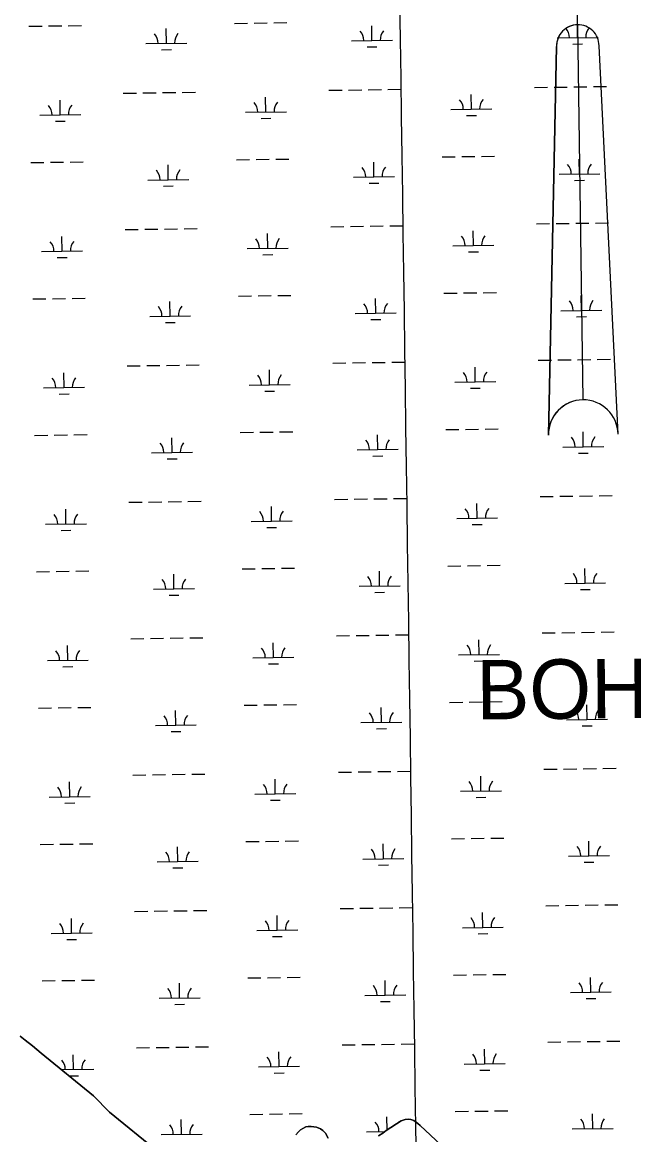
# Model space of a CAD drawing. Extents: x 3767014 to 3805179, y 361544 to 387384.
# Drawn here: x 3793966 to 3795458, y 380151 to 382865 of the extents above; entities that cross this region are included whole.
import ezdxf

# ---------------------------------------------------------------- set-up
doc = ezdxf.new("R2010")
doc.units = 0
for name, color, linetype in [('V-ANNO-SYMB', 7, 'Continuous'), ('V-GRID-MAJR', 7, 'Continuous'), ('V-TOPO-GNAM-IDEN', 7, 'Continuous'), ('V-TOPO-SHOR', 7, 'Continuous'), ('V-WETL-SWMP', 7, 'Continuous')]:
    doc.layers.add(name, color=color, linetype=linetype)

msp = doc.modelspace()

# ---------------------------------------------------------------- linework, layer by layer
at = {"layer": 'V-ANNO-SYMB'}
for p, q in [((3795321.206, 382859.028), (3795316.692, 383183.996)), ((3795321.206, 382859.028), (3795333.915, 381944.116)), ((3795321.206, 382859.028), (3795333.915, 381944.116)), ((3795250.103, 381857.943), (3795269.933, 382806.31)), ((3795269.933, 382806.309), (3795250.104, 381857.943)), ((3795420.088, 381860.305), (3795373.923, 382807.755))]:
    msp.add_line(p, q, dxfattribs=at)
for centre, radius, start, end in [((3795321.928, 382807.033), 52, 90.792543, 180.795848), ((3795321.928, 382807.033), 52, 90.799172, 180.795866), ((3795321.928, 382807.033), 52, 0.795866, 90.799172), ((3795335.095, 381859.124), 85, 90.795848, 180.795848), ((3795335.096, 381859.124), 85, 90.795866, 180.795866), ((3795335.096, 381859.124), 85, 0.795866, 90.795866), ((3795335.096, 381859.124), 85, 0.795866, 90.795866)]:
    msp.add_arc(centre, radius, start, end, dxfattribs=at)
at = {"layer": 'V-GRID-MAJR'}
msp.add_spline([(3795108.086, 367296.749), (3795022.617, 373354.339), (3794937.112, 379414.531), (3794851.606, 385474.724), (3794851.569, 385477.324)], degree=3, dxfattribs=at)
at = {"layer": 'V-TOPO-SHOR'}
for points in [[(3793960.54, 380392.277), (3793972.584, 380382.293), (3793990.78, 380368.213), (3794012.309, 380350.805), (3794139.94, 380246.357), (3794178.902, 380206.673), (3794296.539, 380110.673)], [(3794835.806, 380148.782), (3794845.593, 380155.485), (3794854.094, 380161.932), (3794890.93, 380185.66), (3794900.461, 380189.017), (3794907.676, 380189.535), (3794914.635, 380188.765), (3794921.852, 380185.937), (3794931.39, 380179.242), (3794937.063, 380174.089), (3795000.743, 380114.601)], [(3794634.035, 380151.246), (3794640.474, 380158.723), (3794645.108, 380163.62), (3794650.517, 380166.972), (3794657.73, 380170.585), (3794663.401, 380171.619), (3794671.388, 380171.623), (3794683.758, 380170.083), (3794693.552, 380166.225), (3794699.739, 380161.588), (3794705.67, 380155.149), (3794712.635, 380142.785)]]:
    msp.add_lwpolyline(points, dxfattribs=at)
at = {"layer": 'V-WETL-SWMP'}
for p, q in [((3793982.212, 382855.402), (3794014.209, 382855.846)), ((3794030.207, 382856.069), (3794062.204, 382856.513)), ((3794078.203, 382856.735), (3794110.199, 382857.18)), ((3794317.668, 382813.627), (3794317.168, 382849.624)), ((3794484.071, 382862.373), (3794516.068, 382862.818)), ((3794532.067, 382863.04), (3794564.064, 382863.484)), ((3794580.062, 382863.707), (3794612.059, 382864.151)), ((3794819.528, 382820.599), (3794819.028, 382856.595)), ((3795321.388, 382827.57), (3795320.888, 382863.567)), ((3794267.673, 382812.933), (3794367.664, 382814.322)), ((3794769.533, 382819.904), (3794869.523, 382821.293)), ((3795271.392, 382826.876), (3795371.383, 382828.265)), ((3795309.603, 382811.974), (3795333.601, 382812.307)), ((3794305.884, 382798.031), (3794329.882, 382798.364)), ((3794807.743, 382805.003), (3794831.741, 382805.336)), ((3795216.222, 382706.027), (3795248.219, 382706.471)), ((3795264.217, 382706.693), (3795296.214, 382707.138)), ((3795312.212, 382707.36), (3795344.209, 382707.805)), ((3795360.208, 382708.027), (3795392.205, 382708.471)), ((3794212.502, 382692.084), (3794244.499, 382692.528)), ((3794260.498, 382692.751), (3794292.495, 382693.195)), ((3794308.493, 382693.417), (3794340.49, 382693.862)), ((3794356.489, 382694.084), (3794388.485, 382694.528)), ((3794560.49, 382646.171), (3794559.99, 382682.167)), ((3794714.362, 382699.055), (3794746.359, 382699.5)), ((3794762.357, 382699.722), (3794794.354, 382700.166)), ((3794810.353, 382700.389), (3794842.35, 382700.833)), ((3794858.348, 382701.055), (3794890.345, 382701.5)), ((3795062.349, 382653.142), (3795061.849, 382689.139)), ((3794058.63, 382639.199), (3794058.13, 382675.196)), ((3795012.354, 382652.448), (3795112.345, 382653.837)), ((3794008.635, 382638.505), (3794108.625, 382639.894)), ((3794046.846, 382623.603), (3794070.843, 382623.937)), ((3794510.495, 382645.476), (3794610.485, 382646.865)), ((3794548.705, 382630.575), (3794572.703, 382630.908)), ((3795050.565, 382637.546), (3795074.563, 382637.879)), ((3793986.833, 382522.759), (3794018.83, 382523.203)), ((3794034.828, 382523.426), (3794066.825, 382523.87)), ((3794082.823, 382524.092), (3794114.82, 382524.537)), ((3794322.289, 382480.984), (3794321.789, 382516.981)), ((3794488.692, 382529.73), (3794520.689, 382530.175)), ((3794536.688, 382530.397), (3794568.684, 382530.842)), ((3794584.683, 382531.064), (3794616.68, 382531.508)), ((3794824.149, 382487.956), (3794823.649, 382523.952)), ((3794990.552, 382536.702), (3795022.549, 382537.146)), ((3795038.547, 382537.369), (3795070.544, 382537.813)), ((3795086.543, 382538.035), (3795118.539, 382538.48)), ((3795326.008, 382494.927), (3795325.508, 382530.924)), ((3794774.154, 382487.261), (3794874.144, 382488.65)), ((3795276.013, 382494.233), (3795376.004, 382495.622)), ((3794272.294, 382480.29), (3794372.284, 382481.679)), ((3794310.505, 382465.388), (3794334.502, 382465.722)), ((3794812.364, 382472.36), (3794836.362, 382472.693)), ((3795314.224, 382479.331), (3795338.222, 382479.664)), ((3794217.123, 382359.441), (3794249.12, 382359.885)), ((3794265.119, 382360.108), (3794297.116, 382360.552)), ((3794313.114, 382360.774), (3794345.111, 382361.219)), ((3794361.109, 382361.441), (3794393.106, 382361.886)), ((3794718.983, 382366.412), (3794750.98, 382366.857)), ((3794766.978, 382367.079), (3794798.975, 382367.524)), ((3794814.974, 382367.746), (3794846.971, 382368.19)), ((3794862.969, 382368.412), (3794894.966, 382368.857)), ((3795066.97, 382320.499), (3795066.47, 382356.496)), ((3795220.842, 382373.384), (3795252.839, 382373.828)), ((3795268.838, 382374.05), (3795300.835, 382374.495)), ((3795316.833, 382374.717), (3795348.83, 382375.162)), ((3795364.829, 382375.384), (3795396.825, 382375.828)), ((3794063.251, 382306.557), (3794062.751, 382342.553)), ((3794565.111, 382313.528), (3794564.611, 382349.524)), ((3794013.256, 382305.862), (3794113.246, 382307.251)), ((3794515.115, 382312.833), (3794615.106, 382314.222)), ((3794553.326, 382297.932), (3794577.324, 382298.265)), ((3795016.975, 382319.805), (3795116.965, 382321.194)), ((3795055.186, 382304.903), (3795079.183, 382305.237)), ((3794051.466, 382290.96), (3794075.464, 382291.294)), ((3793991.453, 382190.116), (3794023.45, 382190.561)), ((3794039.449, 382190.783), (3794071.446, 382191.227)), ((3794087.444, 382191.449), (3794119.441, 382191.894)), ((3794493.313, 382197.087), (3794525.31, 382197.532)), ((3794541.308, 382197.754), (3794573.305, 382198.199)), ((3794589.304, 382198.421), (3794621.301, 382198.865)), ((3794828.77, 382155.313), (3794828.27, 382191.309)), ((3794995.173, 382204.059), (3795027.169, 382204.503)), ((3795043.168, 382204.726), (3795075.165, 382205.17)), ((3795091.163, 382205.392), (3795123.16, 382205.837)), ((3795330.629, 382162.284), (3795330.129, 382198.281)), ((3794326.91, 382148.341), (3794326.41, 382184.338)), ((3795280.634, 382161.59), (3795380.624, 382162.979)), ((3794276.915, 382147.647), (3794376.905, 382149.036)), ((3794778.774, 382154.618), (3794878.765, 382156.007)), ((3794816.985, 382139.717), (3794840.983, 382140.05)), ((3795318.845, 382146.688), (3795342.842, 382147.022)), ((3794315.126, 382132.745), (3794339.123, 382133.079)), ((3794221.744, 382026.798), (3794253.741, 382027.242)), ((3794269.739, 382027.465), (3794301.736, 382027.909)), ((3794317.735, 382028.131), (3794349.732, 382028.576)), ((3794365.73, 382028.798), (3794397.727, 382029.243)), ((3794723.604, 382033.769), (3794755.601, 382034.214)), ((3794771.599, 382034.436), (3794803.596, 382034.881)), ((3794819.594, 382035.103), (3794851.591, 382035.547)), ((3794867.59, 382035.77), (3794899.587, 382036.214)), ((3795225.463, 382040.741), (3795257.46, 382041.185)), ((3795273.459, 382041.408), (3795305.456, 382041.852)), ((3795321.454, 382042.074), (3795353.451, 382042.519)), ((3795369.449, 382042.741), (3795401.446, 382043.185)), ((3794067.872, 381973.914), (3794067.372, 382009.91)), ((3794569.731, 381980.885), (3794569.231, 382016.882)), ((3795071.591, 381987.857), (3795071.091, 382023.853)), ((3794017.877, 381973.219), (3794117.867, 381974.608)), ((3794519.736, 381980.191), (3794619.727, 381981.58)), ((3795021.596, 381987.162), (3795121.586, 381988.551)), ((3795059.806, 381972.26), (3795083.804, 381972.594)), ((3794056.087, 381958.317), (3794080.085, 381958.651)), ((3794557.947, 381965.289), (3794581.945, 381965.622)), ((3794497.934, 381864.445), (3794529.931, 381864.889)), ((3794545.929, 381865.111), (3794577.926, 381865.556)), ((3794593.925, 381865.778), (3794625.921, 381866.222)), ((3794999.793, 381871.416), (3795031.79, 381871.86)), ((3795047.789, 381872.083), (3795079.786, 381872.527)), ((3795095.784, 381872.749), (3795127.781, 381873.194)), ((3795335.25, 381829.641), (3795334.75, 381865.638)), ((3793996.074, 381857.473), (3794028.071, 381857.918)), ((3794044.07, 381858.14), (3794076.067, 381858.584)), ((3794092.065, 381858.807), (3794124.062, 381859.251)), ((3794331.531, 381815.699), (3794331.031, 381851.695)), ((3794833.39, 381822.67), (3794832.89, 381858.667)), ((3794281.536, 381815.004), (3794381.526, 381816.393)), ((3794783.395, 381821.975), (3794883.386, 381823.364)), ((3795285.255, 381828.947), (3795385.245, 381830.336)), ((3795323.465, 381814.045), (3795347.463, 381814.379)), ((3794319.746, 381800.102), (3794343.744, 381800.436)), ((3794821.606, 381807.074), (3794845.604, 381807.407)), ((3794728.224, 381701.127), (3794760.221, 381701.571)), ((3794776.22, 381701.793), (3794808.217, 381702.238)), ((3794824.215, 381702.46), (3794856.212, 381702.904)), ((3794872.211, 381703.127), (3794904.208, 381703.571)), ((3795230.084, 381708.098), (3795262.081, 381708.542)), ((3795278.079, 381708.765), (3795310.076, 381709.209)), ((3795326.075, 381709.431), (3795358.072, 381709.876)), ((3795374.07, 381710.098), (3795406.067, 381710.543)), ((3794072.493, 381641.271), (3794071.993, 381677.267)), ((3794226.365, 381694.155), (3794258.362, 381694.6)), ((3794274.36, 381694.822), (3794306.357, 381695.266)), ((3794322.356, 381695.489), (3794354.353, 381695.933)), ((3794370.351, 381696.155), (3794402.348, 381696.6)), ((3794574.352, 381648.242), (3794573.852, 381684.239)), ((3795076.212, 381655.214), (3795075.712, 381691.21)), ((3794524.357, 381647.548), (3794624.347, 381648.937)), ((3795026.217, 381654.519), (3795126.207, 381655.908)), ((3794022.497, 381640.576), (3794122.488, 381641.965)), ((3794060.708, 381625.675), (3794084.706, 381626.008)), ((3794562.568, 381632.646), (3794586.565, 381632.979)), ((3795064.427, 381639.617), (3795088.425, 381639.951)), ((3795004.414, 381538.773), (3795036.411, 381539.218)), ((3795052.41, 381539.44), (3795084.406, 381539.884)), ((3795100.405, 381540.107), (3795132.402, 381540.551)), ((3794000.695, 381524.83), (3794032.692, 381525.275)), ((3794048.69, 381525.497), (3794080.687, 381525.941)), ((3794096.686, 381526.164), (3794128.683, 381526.608)), ((3794336.152, 381483.056), (3794335.652, 381519.052)), ((3794502.555, 381531.802), (3794534.552, 381532.246)), ((3794550.55, 381532.468), (3794582.547, 381532.913)), ((3794598.545, 381533.135), (3794630.542, 381533.58)), ((3794838.011, 381490.027), (3794837.511, 381526.024)), ((3795339.871, 381496.999), (3795339.371, 381532.995)), ((3794286.156, 381482.361), (3794386.147, 381483.75)), ((3794788.016, 381489.333), (3794888.006, 381490.722)), ((3795289.876, 381496.304), (3795389.866, 381497.693)), ((3794324.367, 381467.459), (3794348.365, 381467.793)), ((3794826.227, 381474.431), (3794850.224, 381474.764)), ((3795328.086, 381481.402), (3795352.084, 381481.736)), ((3795234.705, 381375.455), (3795266.702, 381375.9)), ((3795282.7, 381376.122), (3795314.697, 381376.566)), ((3795330.696, 381376.788), (3795362.693, 381377.233)), ((3795378.691, 381377.455), (3795410.688, 381377.9)), ((3794230.986, 381361.512), (3794262.983, 381361.957)), ((3794278.981, 381362.179), (3794310.978, 381362.623)), ((3794326.976, 381362.846), (3794358.973, 381363.29)), ((3794374.972, 381363.512), (3794406.969, 381363.957)), ((3794578.973, 381315.599), (3794578.473, 381351.596)), ((3794732.845, 381368.484), (3794764.842, 381368.928)), ((3794780.841, 381369.15), (3794812.838, 381369.595)), ((3794828.836, 381369.817), (3794860.833, 381370.262)), ((3794876.831, 381370.484), (3794908.828, 381370.928)), ((3795080.833, 381322.571), (3795080.333, 381358.567)), ((3794077.113, 381308.628), (3794076.613, 381344.624)), ((3795030.837, 381321.876), (3795130.828, 381323.265)), ((3794027.118, 381307.933), (3794127.109, 381309.322)), ((3794065.329, 381293.032), (3794089.327, 381293.365)), ((3794528.978, 381314.905), (3794628.968, 381316.294)), ((3794567.189, 381300.003), (3794591.186, 381300.336)), ((3795069.048, 381306.974), (3795093.046, 381307.308)), ((3794005.316, 381192.187), (3794037.313, 381192.632)), ((3794053.311, 381192.854), (3794085.308, 381193.298)), ((3794101.307, 381193.521), (3794133.304, 381193.965)), ((3794340.772, 381150.413), (3794340.272, 381186.409)), ((3794507.175, 381199.159), (3794539.172, 381199.603)), ((3794555.171, 381199.825), (3794587.168, 381200.27)), ((3794603.166, 381200.492), (3794635.163, 381200.937)), ((3794842.632, 381157.384), (3794842.132, 381193.381)), ((3795009.035, 381206.13), (3795041.032, 381206.575)), ((3795057.03, 381206.797), (3795089.027, 381207.241)), ((3795105.026, 381207.464), (3795137.023, 381207.908)), ((3795344.492, 381164.356), (3795343.992, 381200.352)), ((3794792.637, 381156.69), (3794892.627, 381158.079)), ((3795294.496, 381163.661), (3795394.487, 381165.05)), ((3794290.777, 381149.718), (3794390.768, 381151.107)), ((3794328.988, 381134.817), (3794352.986, 381135.15)), ((3794830.848, 381141.788), (3794854.845, 381142.121)), ((3795332.707, 381148.759), (3795356.705, 381149.093)), ((3794235.607, 381028.869), (3794267.603, 381029.314)), ((3794283.602, 381029.536), (3794315.599, 381029.98)), ((3794331.597, 381030.203), (3794363.594, 381030.647)), ((3794379.593, 381030.869), (3794411.59, 381031.314)), ((3794737.466, 381035.841), (3794769.463, 381036.285)), ((3794785.462, 381036.507), (3794817.458, 381036.952)), ((3794833.457, 381037.174), (3794865.454, 381037.619)), ((3794881.452, 381037.841), (3794913.449, 381038.285)), ((3795085.453, 380989.928), (3795084.953, 381025.924)), ((3795239.326, 381042.812), (3795271.323, 381043.257)), ((3795287.321, 381043.479), (3795319.318, 381043.923)), ((3795335.316, 381044.146), (3795367.313, 381044.59)), ((3795383.312, 381044.812), (3795415.309, 381045.257)), ((3794081.734, 380975.985), (3794081.234, 381011.981)), ((3794583.594, 380982.956), (3794583.094, 381018.953)), ((3794031.739, 380975.29), (3794131.729, 380976.679)), ((3794533.599, 380982.262), (3794633.589, 380983.651)), ((3794571.809, 380967.36), (3794595.807, 380967.694)), ((3795035.458, 380989.233), (3795135.449, 380990.622)), ((3795073.669, 380974.332), (3795097.667, 380974.665)), ((3794069.95, 380960.389), (3794093.947, 380960.722)), ((3794009.937, 380859.544), (3794041.934, 380859.989)), ((3794057.932, 380860.211), (3794089.929, 380860.656)), ((3794105.927, 380860.878), (3794137.924, 380861.322)), ((3794511.796, 380866.516), (3794543.793, 380866.96)), ((3794559.792, 380867.183), (3794591.789, 380867.627)), ((3794607.787, 380867.849), (3794639.784, 380868.294)), ((3794847.253, 380824.741), (3794846.753, 380860.738)), ((3795013.656, 380873.487), (3795045.653, 380873.932)), ((3795061.651, 380874.154), (3795093.648, 380874.598)), ((3795109.647, 380874.821), (3795141.643, 380875.265)), ((3795349.112, 380831.713), (3795348.612, 380867.709)), ((3794345.393, 380817.77), (3794344.893, 380853.766)), ((3795299.117, 380831.018), (3795399.108, 380832.407)), ((3794295.398, 380817.075), (3794395.388, 380818.464)), ((3794797.258, 380824.047), (3794897.248, 380825.436)), ((3794835.468, 380809.145), (3794859.466, 380809.478)), ((3795337.328, 380816.117), (3795361.326, 380816.45)), ((3794333.609, 380802.174), (3794357.606, 380802.507)), ((3794240.227, 380696.226), (3794272.224, 380696.671)), ((3794288.223, 380696.893), (3794320.22, 380697.338)), ((3794336.218, 380697.56), (3794368.215, 380698.004)), ((3794384.213, 380698.226), (3794416.21, 380698.671)), ((3794742.087, 380703.198), (3794774.084, 380703.642)), ((3794790.082, 380703.865), (3794822.079, 380704.309)), ((3794838.078, 380704.531), (3794870.075, 380704.976)), ((3794886.073, 380705.198), (3794918.07, 380705.642)), ((3795243.947, 380710.169), (3795275.943, 380710.614)), ((3795291.942, 380710.836), (3795323.939, 380711.28)), ((3795339.937, 380711.503), (3795371.934, 380711.947)), ((3795387.933, 380712.169), (3795419.93, 380712.614)), ((3794086.355, 380643.342), (3794085.855, 380679.339)), ((3794588.215, 380650.313), (3794587.715, 380686.31)), ((3795090.074, 380657.285), (3795089.574, 380693.281)), ((3794036.36, 380642.647), (3794136.35, 380644.036)), ((3794538.219, 380649.619), (3794638.21, 380651.008)), ((3795040.079, 380656.59), (3795140.069, 380657.979)), ((3795078.29, 380641.689), (3795102.287, 380642.022)), ((3794074.571, 380627.746), (3794098.568, 380628.079)), ((3794576.43, 380634.717), (3794600.428, 380635.051)), ((3794516.417, 380533.873), (3794548.414, 380534.317)), ((3794564.412, 380534.54), (3794596.409, 380534.984)), ((3794612.408, 380535.206), (3794644.405, 380535.651)), ((3795018.277, 380540.844), (3795050.274, 380541.289)), ((3795066.272, 380541.511), (3795098.269, 380541.956)), ((3795114.267, 380542.178), (3795146.264, 380542.622)), ((3795353.733, 380499.07), (3795353.233, 380535.066)), ((3794014.558, 380526.901), (3794046.554, 380527.346)), ((3794062.553, 380527.568), (3794094.55, 380528.013)), ((3794110.548, 380528.235), (3794142.545, 380528.679)), ((3794350.014, 380485.127), (3794349.514, 380521.123)), ((3794851.874, 380492.098), (3794851.374, 380528.095)), ((3794300.019, 380484.432), (3794400.009, 380485.821)), ((3794801.879, 380491.404), (3794901.869, 380492.793)), ((3795303.738, 380498.375), (3795403.728, 380499.764)), ((3795341.949, 380483.474), (3795365.946, 380483.807)), ((3794338.23, 380469.531), (3794362.227, 380469.864)), ((3794840.089, 380476.502), (3794864.087, 380476.836)), ((3794746.708, 380370.555), (3794778.705, 380370.999)), ((3794794.703, 380371.222), (3794826.7, 380371.666)), ((3794842.699, 380371.888), (3794874.695, 380372.333)), ((3794890.694, 380372.555), (3794922.691, 380373)), ((3795248.567, 380377.526), (3795280.564, 380377.971)), ((3795296.563, 380378.193), (3795328.56, 380378.638)), ((3795344.558, 380378.86), (3795376.555, 380379.304)), ((3795392.553, 380379.526), (3795424.55, 380379.971)), ((3794090.976, 380310.699), (3794090.476, 380346.696)), ((3794244.848, 380363.583), (3794276.845, 380364.028)), ((3794292.844, 380364.25), (3794324.84, 380364.695)), ((3794340.839, 380364.917), (3794372.836, 380365.361)), ((3794388.834, 380365.584), (3794420.831, 380366.028)), ((3794592.835, 380317.671), (3794592.335, 380353.667)), ((3795094.695, 380324.642), (3795094.195, 380360.638)), ((3794542.84, 380316.976), (3794642.831, 380318.365)), ((3795044.7, 380323.947), (3795144.69, 380325.336)), ((3794061.812, 380310.294), (3794140.971, 380311.394)), ((3794080.355, 380295.119), (3794103.189, 380295.436)), ((3794581.051, 380302.074), (3794605.049, 380302.408)), ((3795082.911, 380309.046), (3795106.908, 380309.379)), ((3795022.897, 380208.201), (3795054.894, 380208.646)), ((3795070.893, 380208.868), (3795102.89, 380209.313)), ((3795118.888, 380209.535), (3795150.885, 380209.979)), ((3794354.635, 380152.484), (3794354.135, 380188.481)), ((3794521.038, 380201.23), (3794553.035, 380201.675)), ((3794569.033, 380201.897), (3794601.03, 380202.341)), ((3794617.029, 380202.563), (3794649.026, 380203.008)), ((3794856.439, 380163.444), (3794855.994, 380195.452)), ((3795358.354, 380166.427), (3795357.854, 380202.423)), ((3794304.64, 380151.79), (3794404.63, 380153.179)), ((3794806.499, 380158.761), (3794850.722, 380159.375)), ((3795308.359, 380165.732), (3795408.349, 380167.121))]:
    msp.add_line(p, q, dxfattribs=at)
for points in [[(3794296.539, 380110.672), (3794178.902, 380206.672), (3794139.941, 380246.357), (3794012.309, 380350.805), (3793990.78, 380368.213), (3793972.584, 380382.292), (3793960.539, 380392.276)], [(3795000.744, 380114.6), (3794937.062, 380174.09), (3794931.39, 380179.241), (3794921.852, 380185.936), (3794914.635, 380188.766), (3794907.677, 380189.535), (3794900.462, 380189.016), (3794890.93, 380185.661), (3794854.094, 380161.933), (3794845.594, 380155.486), (3794835.805, 380148.781)], [(3794712.634, 380142.785), (3794705.67, 380155.15), (3794699.739, 380161.589), (3794693.552, 380166.224), (3794683.758, 380170.084), (3794671.388, 380171.623), (3794663.4, 380171.619), (3794657.731, 380170.585), (3794650.518, 380166.973), (3794645.108, 380163.62), (3794640.473, 380158.722), (3794634.035, 380151.245)]]:
    msp.add_lwpolyline(points, dxfattribs=at)
for centre, start, end in [((3794764.284, 382820.306), 0.024037, 41.567696), ((3794874.759, 382821.841), 140.024034, 181.567693), ((3795266.143, 382827.278), 0.024037, 41.567696), ((3795376.619, 382828.812), 140.024034, 181.567693), ((3794262.424, 382813.335), 0.024037, 41.567696), ((3794372.899, 382814.869), 140.024034, 181.567693), ((3795007.105, 382652.85), 0.024037, 41.567696), ((3795117.58, 382654.384), 140.024034, 181.567693), ((3794003.386, 382638.907), 0.024037, 41.567696), ((3794113.861, 382640.442), 140.024034, 181.567693), ((3794505.246, 382645.878), 0.024037, 41.567696), ((3794615.721, 382647.413), 140.024034, 181.567693), ((3795270.764, 382494.635), 0.024037, 41.567696), ((3795381.239, 382496.169), 140.024034, 181.567693), ((3794267.045, 382480.692), 0.024037, 41.567696), ((3794377.52, 382482.226), 140.024034, 181.567693), ((3794768.905, 382487.663), 0.024037, 41.567696), ((3794879.38, 382489.198), 140.024034, 181.567693), ((3794008.007, 382306.264), 0.024037, 41.567696), ((3794118.482, 382307.799), 140.024034, 181.567693), ((3794509.866, 382313.235), 0.024037, 41.567696), ((3794620.342, 382314.77), 140.024034, 181.567693), ((3795011.726, 382320.207), 0.024037, 41.567696), ((3795122.201, 382321.741), 140.024034, 181.567693), ((3794271.666, 382148.049), 0.024037, 41.567696), ((3794382.141, 382149.584), 140.024034, 181.567693), ((3794773.525, 382155.02), 0.024037, 41.567696), ((3794884.001, 382156.555), 140.024034, 181.567693), ((3795275.385, 382161.992), 0.024037, 41.567696), ((3795385.86, 382163.526), 140.024034, 181.567693), ((3794514.487, 381980.592), 0.024037, 41.567696), ((3794624.962, 381982.127), 140.024034, 181.567693), ((3795016.347, 381987.564), 0.024037, 41.567696), ((3795126.822, 381989.099), 140.024034, 181.567693), ((3794012.628, 381973.621), 0.024037, 41.567696), ((3794123.103, 381975.156), 140.024034, 181.567693), ((3794276.287, 381815.406), 0.024037, 41.567696), ((3794386.762, 381816.941), 140.024034, 181.567693), ((3794778.146, 381822.377), 0.024037, 41.567696), ((3794888.621, 381823.912), 140.024034, 181.567693), ((3795280.006, 381829.349), 0.024037, 41.567696), ((3795390.481, 381830.884), 140.024034, 181.567693), ((3795020.968, 381654.921), 0.024037, 41.567696), ((3795131.443, 381656.456), 140.024034, 181.567693), ((3794017.248, 381640.978), 0.024037, 41.567696), ((3794127.724, 381642.513), 140.024034, 181.567693), ((3794519.108, 381647.95), 0.024037, 41.567696), ((3794629.583, 381649.484), 140.024034, 181.567693), ((3794782.767, 381489.735), 0.024037, 41.567696), ((3794893.242, 381491.269), 140.024034, 181.567693), ((3795284.627, 381496.706), 0.024037, 41.567696), ((3795395.102, 381498.241), 140.024034, 181.567693), ((3794280.907, 381482.763), 0.024037, 41.567696), ((3794391.383, 381484.298), 140.024034, 181.567693), ((3794021.869, 381308.335), 0.024037, 41.567696), ((3794132.344, 381309.87), 140.024034, 181.567693), ((3794523.729, 381315.307), 0.024037, 41.567696), ((3794634.204, 381316.841), 140.024034, 181.567693), ((3795025.588, 381322.278), 0.024037, 41.567696), ((3795136.064, 381323.813), 140.024034, 181.567693), ((3795289.247, 381164.063), 0.024037, 41.567696), ((3795399.723, 381165.598), 140.024034, 181.567693), ((3794285.528, 381150.12), 0.024037, 41.567696), ((3794396.003, 381151.655), 140.024034, 181.567693), ((3794787.388, 381157.092), 0.024037, 41.567696), ((3794897.863, 381158.626), 140.024034, 181.567693), ((3794026.49, 380975.692), 0.024037, 41.567696), ((3794136.965, 380977.227), 140.024034, 181.567693), ((3794528.35, 380982.664), 0.024037, 41.567696), ((3794638.825, 380984.198), 140.024034, 181.567693), ((3795030.209, 380989.635), 0.024037, 41.567696), ((3795140.684, 380991.17), 140.024034, 181.567693), ((3794290.149, 380817.477), 0.024037, 41.567696), ((3794400.624, 380819.012), 140.024034, 181.567693), ((3794792.009, 380824.449), 0.024037, 41.567696), ((3794902.484, 380825.983), 140.024034, 181.567693), ((3795293.868, 380831.42), 0.024037, 41.567696), ((3795404.343, 380832.955), 140.024034, 181.567693), ((3794532.97, 380650.021), 0.024037, 41.567696), ((3794643.446, 380651.556), 140.024034, 181.567693), ((3795034.83, 380656.992), 0.024037, 41.567696), ((3795145.305, 380658.527), 140.024034, 181.567693), ((3794031.111, 380643.049), 0.024037, 41.567696), ((3794141.586, 380644.584), 140.024034, 181.567693), ((3794294.77, 380484.834), 0.024037, 41.567696), ((3794405.245, 380486.369), 140.024034, 181.567693), ((3794796.629, 380491.806), 0.024037, 41.567696), ((3794907.105, 380493.34), 140.024034, 181.567693), ((3795298.489, 380498.777), 0.024037, 41.567696), ((3795408.964, 380500.312), 140.024034, 181.567693), ((3795039.451, 380324.349), 0.024037, 41.567696), ((3795149.926, 380325.884), 140.024034, 181.567693), ((3794035.732, 380310.407), 0.024037, 41.567696), ((3794146.207, 380311.941), 140.024034, 181.567693), ((3794537.591, 380317.378), 0.024037, 41.567696), ((3794648.066, 380318.913), 140.024034, 181.567693), ((3794801.25, 380159.163), 0.024037, 41.567696), ((3794911.726, 380160.698), 140.024034, 146.59262), ((3795303.11, 380166.134), 0.024037, 41.567696), ((3795413.585, 380167.669), 140.024034, 181.567693), ((3794299.391, 380152.191), 0.024037, 41.567696), ((3794409.866, 380153.726), 140.024034, 181.567693)]:
    msp.add_arc(centre, 35.246, start, end, dxfattribs=at)

# ---------------------------------------------------------------- texts
at = {"layer": 'V-TOPO-GNAM-IDEN'}
msp.add_text('BOHEMIA', height=145, rotation=0.5, dxfattribs=at).set_placement((3795074.787, 381164.362))

doc.saveas('drawing.dxf')
